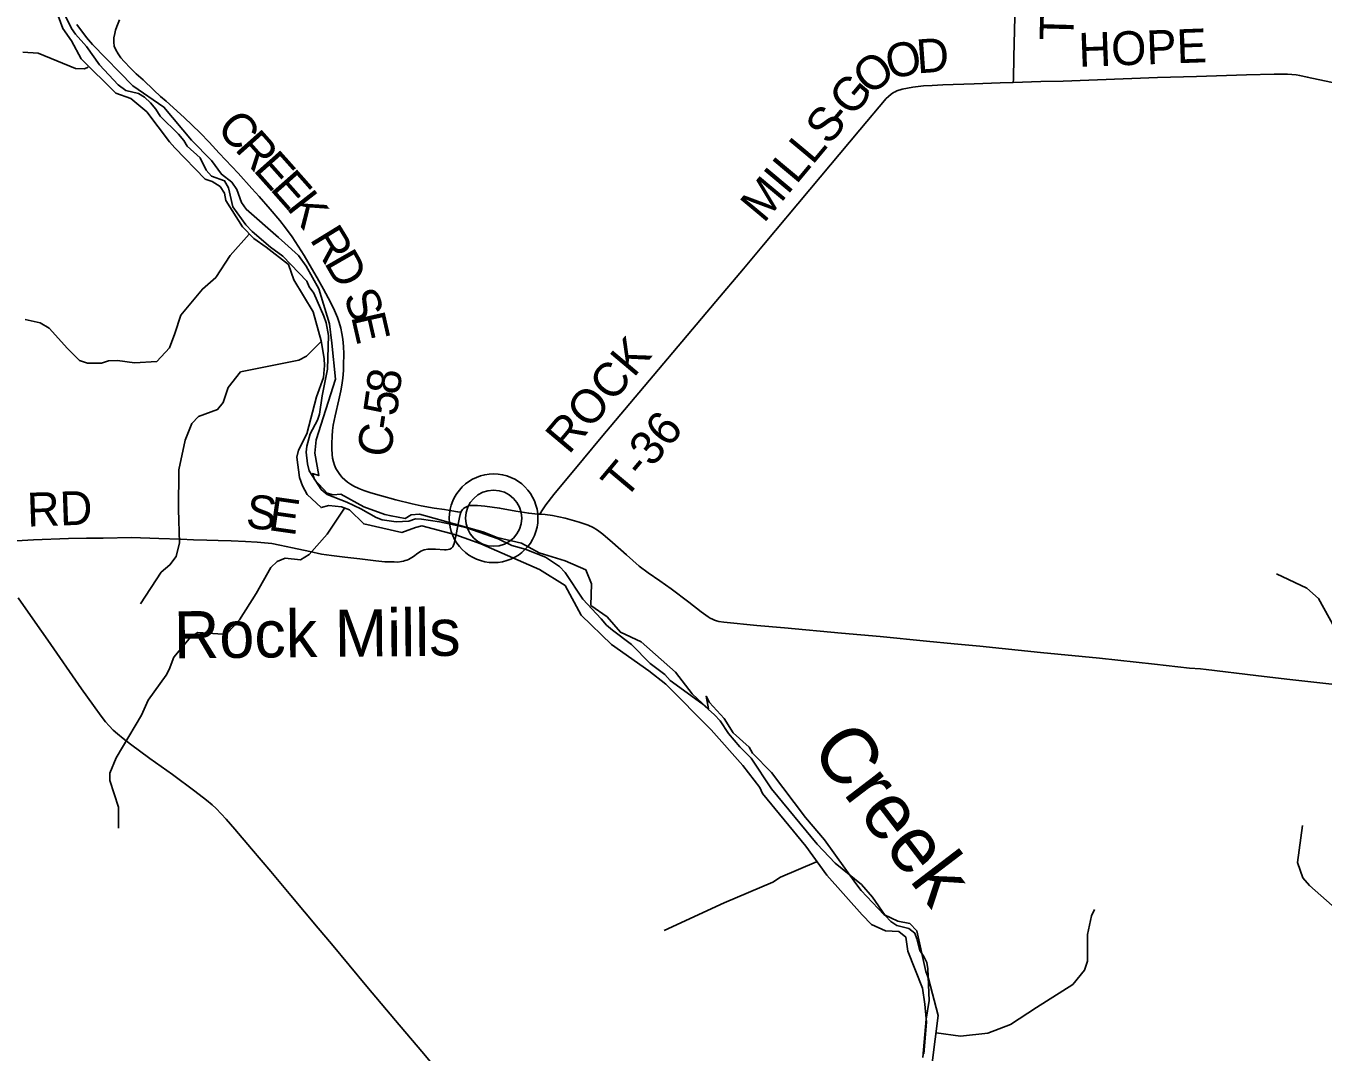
# Model space of a CAD drawing. Extents: x -51392 to 1635000, y 156707 to 696232.
# Drawn here: x 143182 to 154673, y 448029 to 457121 of the extents above; entities that cross this region are included whole.
import ezdxf

# ---------------------------------------------------------------- set-up
doc = ezdxf.new("R2010")
doc.units = 0
for name, color, linetype in [('GM_X_County_Road', 7, 'Continuous'), ('GM_X_County_Road_Text', 7, 'Continuous'), ('GM_X_Major_River', 7, 'Continuous'), ('GM_X_Major_River_Text', 7, 'Continuous'), ('GM_X_Minor_River', 7, 'Continuous'), ('GM_X_State_Route', 7, 'Continuous'), ('GM_X_Township', 7, 'Continuous'), ('GM_X_Township_Road', 7, 'Continuous'), ('GM_X_Township_Road_Text', 7, 'Continuous'), ('GM_X_Unincorporated', 7, 'Continuous'), ('GM_X_Unincorporated_Text', 7, 'Continuous')]:
    doc.layers.add(name, color=color, linetype=linetype)

msp = doc.modelspace()

# ---------------------------------------------------------------- linework, layer by layer
at = {"layer": 'GM_X_County_Road'}
for points in [[(147034, 452812), (147006, 452817), (146956, 452824), (146890, 452835), (146797, 452849), (146682, 452870), (146602, 452887), (146459, 452922), (146332, 452956), (146238, 452983), (146176, 453004), (146131, 453023), (146086, 453044), (146058, 453060), (146031, 453078), (146006, 453098), (145983, 453120), (145962, 453145), (145944, 453172), (145928, 453200), (145916, 453230), (145906, 453260), (145899, 453292), (145895, 453324), (145892, 453373), (145891, 453422), (145894, 453487), (145898, 453536), (145905, 453584), (145921, 453665), (145955, 453808), (145972, 453888), (145981, 453937), (145989, 454001), (145994, 454067), (145996, 454116), (145997, 454215), (145994, 454281), (145988, 454346), (145981, 454395), (145971, 454444), (145958, 454492), (145942, 454539), (145916, 454599), (145879, 454673), (145818, 454789), (145763, 454890), (145713, 454975), (145646, 455087), (145594, 455171), (145539, 455253), (145482, 455333), (145430, 455397), (145346, 455498), (145249, 455609), (145183, 455682), (145061, 455815), (144894, 455995), (144804, 456092), (144724, 456174), (144654, 456243), (144582, 456311), (144424, 456453), (144375, 456497), (144315, 456553), (144219, 456642), (144159, 456698), (144108, 456747), (144051, 456805), (144023, 456838), (143998, 456874), (143978, 456908), (143964, 456943), (143959, 456977), (143960, 457016), (143968, 457053), (143976, 457084), (143987, 457115), (144012, 457175)], [(147008, 452691), (147022, 452764), (147029, 452791), (147034, 452812)], [(147034, 452812), (147043, 452826), (147050, 452836), (147059, 452844), (147068, 452851), (147079, 452858), (147090, 452862), (147103, 452868), (147118, 452871), (147133, 452873), (147154, 452873), (147183, 452872), (147248, 452866), (147378, 452849), (147523, 452822), (147636, 452803), (147717, 452795), (147734, 452795)], [(147734, 452795), (147748, 452795), (147782, 452792), (147846, 452782), (147959, 452760), (148083, 452724), (148163, 452697), (148206, 452676), (148245, 452653), (148294, 452617), (148379, 452543), (148501, 452436), (148614, 452334), (148694, 452275), (148798, 452203), (148897, 452132), (149056, 452014), (149163, 451929), (149226, 451886), (149244, 451873), (149263, 451864), (149281, 451857), (149299, 451851), (149321, 451845), (149364, 451838), (149658, 451808), (149902, 451788), (150408, 451742), (150751, 451710), (151159, 451669), (151404, 451647), (151632, 451626), (152170, 451569), (152692, 451518), (153181, 451465), (153491, 451431), (153589, 451424), (153637, 451418), (154077, 451365), (154353, 451332), (154858, 451276)], [(143002, 452553), (143248, 452568), (143558, 452578), (143718, 452582), (143867, 452583), (144116, 452587), (144359, 452579), (144550, 452572), (144667, 452568), (144785, 452565), (144885, 452562), (145001, 452558), (145128, 452552), (145229, 452547), (145295, 452542), (145360, 452536), (145432, 452520), (145542, 452498), (145698, 452464), (145800, 452442), (145889, 452429), (146007, 452413), (146140, 452398), (146282, 452381), (146361, 452373), (146443, 452372), (146477, 452371), (146510, 452377), (146526, 452379), (146542, 452383), (146557, 452388), (146572, 452394), (146587, 452402), (146614, 452420), (146653, 452449), (146667, 452458), (146681, 452466), (146696, 452473), (146711, 452478), (146743, 452484), (146776, 452486), (146809, 452485), (146890, 452480), (146906, 452480), (146923, 452482), (146938, 452486), (146953, 452494), (146964, 452506), (146971, 452520), (146976, 452536), (146990, 452600), (147008, 452691)]]:
    msp.add_lwpolyline(points, dxfattribs=at)
at = {"layer": 'GM_X_Major_River'}
for points in [[(143447, 457268), (143509, 457099), (143584, 456989), (143671, 456831), (143977, 456524), (144111, 456479), (144254, 456359), (144454, 456093), (144501, 456041), (144771, 455762), (144833, 455743), (144903, 455698), (144942, 455638), (144954, 455574), (145100, 455342), (145201, 455239), (145311, 455162), (145508, 455008), (145555, 454871), (145726, 454587), (145796, 454332), (145823, 454173), (145826, 454111), (145817, 454007), (145756, 453835), (145669, 453507), (145596, 453363), (145581, 453299), (145605, 453120), (145633, 453046), (145672, 452969), (145797, 452854), (145864, 452872), (145978, 452861), (146048, 452834), (146175, 452708), (146512, 452633), (146633, 452677), (146689, 452692), (146989, 452611), (147211, 452531), (147733, 452304), (147958, 452164), (148102, 451900), (148368, 451641), (148701, 451406), (148850, 451290), (149253, 450884), (149533, 450569), (149683, 450373), (149707, 450321), (150091, 449852)], [(150533, 449522), (150256, 449909), (150087, 450107), (149788, 450507), (149620, 450678), (149590, 450731), (149447, 450856), (149368, 450985), (149239, 451127), (149208, 451181), (149229, 451071), (149175, 451117), (149084, 451202), (148937, 451394), (148633, 451665), (148449, 451749), (148330, 451884), (148187, 451986), (148191, 452178), (148142, 452303), (147958, 452381), (147729, 452451), (147571, 452538), (147357, 452588), (147229, 452639), (146668, 452795), (146596, 452789), (146540, 452758), (146416, 452779), (146362, 452791), (146176, 452859), (145971, 452973), (145903, 452965), (145851, 452980), (145739, 453101), (145720, 453155), (145776, 453137), (145741, 453334), (145753, 453454), (145923, 453990), (145892, 454309), (145872, 454481), (145776, 454793), (145664, 454992), (145597, 455087), (145475, 455196), (145420, 455245), (145134, 455496), (145092, 455556), (145051, 455673), (145005, 455736), (144914, 455807), (144827, 455928), (144648, 456108), (144404, 456402), (144128, 456591), (143770, 456957), (143717, 457020), (143634, 457133)], [(150091, 449852), (150277, 449596), (150589, 449245), (150674, 449160), (150798, 449102), (150914, 449097), (150977, 449047), (150996, 448924), (151126, 448594), (151146, 448454), (151161, 448293), (151137, 448013)], [(151210, 447932), (151264, 448353), (151179, 448682), (151153, 448743), (151074, 449104), (151014, 449167), (150907, 449190), (150781, 449249), (150582, 449461), (150533, 449522)]]:
    msp.add_lwpolyline(points, dxfattribs=at)
at = {"layer": 'GM_X_Minor_River'}
for points in [[(143153, 456890), (143291, 456879), (143620, 456744), (143700, 456741), (143733, 456756)], [(145160, 455275), (144992, 455086), (144864, 454891), (144745, 454790), (144553, 454557), (144501, 454395), (144454, 454269), (144341, 454149), (144142, 454137), (143994, 454156), (143912, 454155), (143850, 454132), (143728, 454133), (143656, 454157), (143604, 454210), (143551, 454264), (143388, 454442), (143308, 454491), (143174, 454520)], [(145794, 454322), (145667, 454196), (145598, 454159), (145083, 454057), (144972, 453916), (144928, 453784), (144880, 453722), (144711, 453659), (144650, 453598), (144593, 453452), (144535, 453188), (144532, 452837), (144541, 452540), (144512, 452420), (144457, 452346), (144380, 452281), (144198, 452001)], [(146005, 452849), (145851, 452617), (145690, 452438), (145613, 452390), (145477, 452406), (145407, 452376), (145352, 452321), (145220, 452091), (145074, 451860), (144979, 451756), (144926, 451733), (144706, 451745), (144642, 451707), (144492, 451528), (144451, 451420), (144425, 451368), (144266, 451147), (144205, 451015), (143980, 450636), (143926, 450500), (143926, 450436), (144002, 450199), (144002, 450012)], [(156982, 449347), (156863, 449644), (156754, 449838), (156625, 449951), (156328, 450088), (156214, 450199), (156027, 450540), (155863, 451024), (155862, 451077), (155820, 451177), (155630, 451375), (155510, 451464), (155369, 451524), (155235, 451551), (155060, 451528), (154992, 451545), (154776, 451791), (154632, 452049), (154529, 452140), (154262, 452267)], [(154753, 449326), (154554, 449506), (154493, 449574), (154448, 449707), (154491, 450036)], [(150185, 449713), (149868, 449578), (149800, 449534), (149368, 449351), (148837, 449107)], [(151245, 448198), (151460, 448169), (151705, 448197), (151904, 448273), (152134, 448423), (152456, 448627), (152559, 448755), (152588, 448833), (152588, 449071), (152621, 449235), (152650, 449293)]]:
    msp.add_lwpolyline(points, dxfattribs=at)
at = {"layer": 'GM_X_State_Route'}
msp.add_lwpolyline([(146856, 447832), (146689, 448034), (146455, 448309), (146202, 448610), (145888, 448988), (145771, 449126), (145529, 449415), (145350, 449629), (145180, 449829), (145031, 450003), (144956, 450091), (144912, 450139), (144866, 450186), (144831, 450220), (144781, 450261), (144677, 450341), (144479, 450487), (144280, 450631), (144107, 450757), (144042, 450807), (143992, 450849), (143955, 450882), (143920, 450918), (143888, 450955), (143847, 451006), (143779, 451099), (143675, 451247), (143377, 451678), (143263, 451839), (143113, 452054)], dxfattribs=at)
at = {"layer": 'GM_X_Township'}
for points in [[(143530, 457213), (143586, 457099), (143620, 457048), (143718, 456940), (143832, 456775), (143999, 456600), (144067, 456550), (144180, 456522), (144232, 456489), (144285, 456441), (144333, 456383), (144371, 456321), (144533, 456162), (144581, 456106), (144611, 456055), (144725, 455953), (144777, 455843), (144825, 455790), (144941, 455748), (144975, 455686), (145014, 455517), (145130, 455359), (145186, 455300), (145348, 455162), (145458, 455081), (145669, 454860), (145691, 454810), (145731, 454752), (145821, 454549), (145841, 454489), (145862, 454379), (145853, 454080), (145805, 453842), (145782, 453680), (145764, 453627), (145701, 453507), (145669, 453397), (145665, 453345), (145675, 453241), (145692, 453179), (145798, 453014), (145850, 452968), (146024, 452901), (146150, 452843), (146284, 452766), (146338, 452746), (146462, 452728), (146575, 452733), (146633, 452753), (146685, 452751), (146845, 452726), (146984, 452698), (147080, 452678), (147364, 452577), (147486, 452518), (147604, 452486), (147786, 452415), (147908, 452330), (147960, 452278), (148116, 452043), (148277, 451868), (148325, 451812), (148377, 451768), (148547, 451641), (148713, 451472), (148841, 451374), (148889, 451321), (149169, 451116), (149281, 451016), (149331, 450963), (149407, 450851), (149506, 450734), (149606, 450634), (149788, 450361), (150191, 449871), (150351, 449704), (150583, 449513), (150681, 449402), (150794, 449239), (150844, 449185), (150898, 449149), (151004, 449123), (151056, 449082), (151076, 449032), (151100, 448930), (151138, 448876), (151162, 448821), (151172, 448765), (151183, 448485), (151158, 448321), (151127, 447982)], [(151127, 447982), (151158, 448321), (151183, 448485), (151172, 448765), (151162, 448821), (151138, 448876), (151100, 448930), (151076, 449032), (151056, 449082), (151004, 449123), (150898, 449149), (150844, 449185), (150794, 449239), (150681, 449402), (150583, 449513), (150351, 449704), (150191, 449871), (149788, 450361), (149606, 450634), (149506, 450734), (149407, 450851), (149331, 450963), (149281, 451016), (149169, 451116), (148889, 451321), (148841, 451374), (148713, 451472), (148547, 451641), (148377, 451768), (148325, 451812), (148277, 451868), (148116, 452043), (147960, 452278), (147908, 452330), (147786, 452415), (147604, 452486), (147486, 452518), (147364, 452577), (147080, 452678), (146984, 452698), (146845, 452726), (146685, 452751), (146633, 452753), (146575, 452733), (146462, 452728), (146338, 452746), (146284, 452766), (146150, 452843), (146024, 452901), (145850, 452968), (145798, 453014), (145692, 453179), (145675, 453241), (145665, 453345), (145669, 453397), (145701, 453507), (145764, 453627), (145782, 453680), (145805, 453842), (145853, 454080), (145862, 454379), (145841, 454489), (145821, 454549), (145731, 454752), (145691, 454810), (145669, 454860), (145458, 455081), (145348, 455162), (145186, 455300), (145130, 455359), (145014, 455517), (144975, 455686), (144941, 455748), (144825, 455790), (144777, 455843), (144725, 455953), (144611, 456055), (144581, 456106), (144533, 456162), (144371, 456321), (144333, 456383), (144285, 456441), (144232, 456489), (144180, 456522), (144067, 456550), (143999, 456600), (143832, 456775), (143718, 456940), (143620, 457048), (143586, 457099), (143530, 457213)]]:
    msp.add_lwpolyline(points, dxfattribs=at)
at = {"layer": 'GM_X_Township_Road'}
for points in [[(151929, 456620), (151930, 456650), (151935, 456846), (151951, 457552)], [(151929, 456620), (152174, 456628), (152370, 456633), (153207, 456663), (153551, 456674), (153994, 456687), (154240, 456695), (154358, 456695), (154397, 456692), (154435, 456688), (154467, 456681), (154534, 456668), (154855, 456598)], [(147734, 452795), (147753, 452824), (147789, 452879), (147859, 452970), (148122, 453285), (148279, 453474), (149294, 454680), (149538, 454968), (149717, 455182), (150127, 455673), (150571, 456200), (150804, 456477), (150823, 456496), (150847, 456516), (150867, 456530), (150883, 456538), (150897, 456545), (150945, 456560), (150992, 456569), (151040, 456578), (151085, 456585), (151134, 456590), (151210, 456594), (151304, 456600), (151583, 456608), (151813, 456616), (151929, 456620)]]:
    msp.add_lwpolyline(points, dxfattribs=at)
at = {"layer": 'GM_X_Unincorporated'}
for radius in [393, 249]:
    msp.add_circle((147325, 452759), radius, dxfattribs=at)

# ---------------------------------------------------------------- texts
at = {"layer": 'GM_X_County_Road_Text'}
for s, rotation, p in [('C', 311.672, (144860, 456210)), ('R', 311.672, (145024, 456026)), ('E', 311.6688, (145188, 455842)), ('E', 311.4652, (145337, 455674)), ('K', 308.0474, (145483, 455510)), ('R', 301.5344, (145691, 455232)), ('D', 299.8366, (145819, 455024)), ('S', 292.1953, (145988, 454723)), ('E', 282.8689, (146061, 454548)), ('8', 83.2606, (146491, 453846)), ('5', 81.7284, (146464, 453654)), ('C', 81.4971, (146409, 453288)), ('-', 81.5307, (146445, 453532)), ('RD', 2.0176, (143196, 452684)), ('S', 354.1774, (145123, 452675)), ('E', 351.8787, (145321, 452655))]:
    msp.add_text(s, height=300, rotation=rotation, dxfattribs=at).set_placement(p)
at = {"layer": 'GM_X_Major_River_Text'}
msp.add_text('Creek', height=500.1, rotation=307.3664, dxfattribs=at).set_placement((150123, 450704))
at = {"layer": 'GM_X_Township_Road_Text'}
for s, rotation, p in [('T-60', 88.4208, (152461, 456988)), ('HOPE', 2.1156, (152512, 456758)), ('O', 11.8092, (150832, 456647)), ('D', 4.1435, (151080, 456700)), ('O', 39.3446, (150662, 456496)), ('G', 49.8416, (150502, 456305)), ('S', 50.1465, (150294, 456055)), ('-', 50.1413, (150424, 456210)), ('L', 50.1513, (150150, 455883)), ('L', 50.1497, (150006, 455710)), ('M', 50.1487, (149719, 455366)), ('I', 50.1528, (149927, 455616)), ('ROCK', 49.8842, (147991, 453316)), ('T-36', 49.9745, (148486, 452913))]:
    msp.add_text(s, height=300, rotation=rotation, dxfattribs=at).set_placement(p)
at = {"layer": 'GM_X_Unincorporated_Text'}
msp.add_text('Rock Mills', height=417, rotation=0.5386, dxfattribs=at).set_placement((144494, 451517))

doc.saveas('drawing.dxf')
